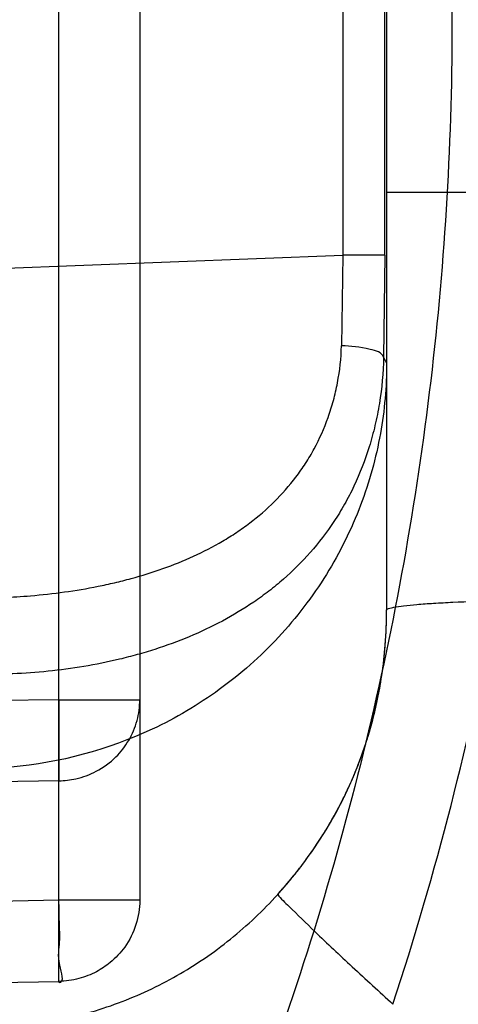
# Model space of a CAD drawing. Header units: millimetres. Extents: x 0 to 297, y 0 to 210.
# Tile 88 of 455: x 146.0744 to 146.1117, y 93.1149 to 93.1987. Entities that reach past the tile are written whole.
import ezdxf

# ---------------------------------------------------------------- set-up
doc = ezdxf.new("R2010")
doc.units = ezdxf.units.MM
doc.header["$LTSCALE"] = 16.335
doc.layers.get('0').update_dxf_attribs({"linetype": 'CONTINUOUS'})
for name, color, linetype in [('01_GLOBAL', 7, 'CONTINUOUS'), ('INTFCLR_1', 7, 'CONTINUOUS'), ('INTFCLR_144815', 7, 'CONTINUOUS')]:
    doc.layers.add(name, color=color, linetype=linetype)

msp = doc.modelspace()

# ---------------------------------------------------------------- linework, layer by layer
at = {"color": 7, "linetype": 'Continuous'}
msp.add_circle((146.8548034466, 92.13446435), 2.66, dxfattribs=at)
at = {"color": 9, "linetype": 'Continuous'}
msp.add_arc((146.8548034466, 92.13446435), 2.6259090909, 92.9674534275, 177.0325465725, dxfattribs=at)
at = {"layer": '01_GLOBAL', "color": 7, "linetype": 'Continuous'}
msp.add_circle((146.8548034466, 92.13446435), 2.695, dxfattribs=at)
at = {"layer": 'INTFCLR_1', "color": 9, "linetype": 'Continuous'}
for p, q in [((146.0777299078, 93.11688636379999), (146.0777299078, 93.2804337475)), ((146.0846077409, 93.27354114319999), (146.0846077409, 93.1237789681)), ((146.1056077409, 93.24886356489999), (146.1056077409, 93.1484565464)), ((146.1018946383, 93.21867138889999), (146.1018946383, 93.1786487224)), ((146.1054477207, 93.1786487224), (146.1054477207, 93.21867138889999)), ((146.119119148, 93.18397084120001), (146.1056077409, 93.18397084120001)), ((145.8396077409, 93.1685408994), (146.1018946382, 93.1786487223)), ((146.1018946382, 93.1786487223), (146.1017662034, 93.17092569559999)), ((146.1054477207, 93.1786487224), (146.1018946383, 93.1786487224)), ((146.1054477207, 93.1786487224), (146.1053490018, 93.1699622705)), ((146.1053490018, 93.1699622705), (146.1056077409, 93.16944374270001)), ((146.0777299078, 93.1408301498), (146.0015889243, 93.13971494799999)), ((146.0777299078, 93.1408301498), (146.0846077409, 93.1408301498)), ((146.0777299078, 93.1408301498), (146.0777299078, 93.13393754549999)), ((146.0777299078, 93.13393754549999), (146.0165597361, 93.1330416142)), ((146.0777299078, 93.1237789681), (145.8396077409, 93.1188255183)), ((146.0846077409, 93.1237789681), (146.0777299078, 93.1237789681)), ((145.8396077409, 93.111932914), (146.0777299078, 93.11688636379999)), ((146.0777299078, 93.11688636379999), (146.0777533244, 93.1167804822))]:
    msp.add_line(p, q, dxfattribs=at)
at = {"layer": 'INTFCLR_1', "color": 6, "linetype": 'Continuous'}
for centre, radius, start, end in [((145.8396077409, 93.1986600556), 0.4224162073, 270, 90.00000002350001), ((145.8396077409, 93.1986600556), 0.4014439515, 270, 90.00000002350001), ((145.8507294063, 93.198655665), 0.2687909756, 341.8516144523, 356.8675753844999)]:
    msp.add_arc(centre, radius, start, end, dxfattribs=at)
at = {"layer": 'INTFCLR_1', "color": 7, "linetype": 'Continuous'}
msp.add_arc((146.0688300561, 93.14920225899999), 0.0371244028, 317.8255228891, 324.7005489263, dxfattribs=at)
at = {"layer": 'INTFCLR_1', "color": 9, "linetype": 'Continuous'}
for points, knots in [([(146.215167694, 93.0680384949), (146.2159987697, 93.07029993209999), (146.2176274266, 93.0748663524), (146.2207305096, 93.084126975), (146.2257654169, 93.1007494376), (146.2304341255, 93.1202594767), (146.2335169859, 93.13769641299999), (146.2348129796, 93.1466000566), (146.2354818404, 93.1517497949), (146.2370256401, 93.16467837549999), (146.2386297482, 93.1867692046), (146.2383725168, 93.212832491), (146.2371603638, 93.2297226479), (146.2363978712, 93.2375215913), (146.2358364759, 93.2427086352), (146.2341019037, 93.2567084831), (146.2301634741, 93.2791261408), (146.2244881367, 93.30101280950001), (146.2204287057, 93.31400309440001), (146.2189019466, 93.31864957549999), (146.2165792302, 93.3254940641), (146.2113391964, 93.3398035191), (146.2022901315, 93.3608053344), (146.191984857, 93.380646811), (146.1848007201, 93.39285936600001), (146.1814430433, 93.3982956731), (146.1792124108, 93.4018392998), (146.1731796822, 93.4111590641), (146.1630706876, 93.42546256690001), (146.1490288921, 93.442875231), (146.1371354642, 93.4559273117), (146.1288272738, 93.4642701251), (146.1242335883, 93.46868729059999), (146.1178598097, 93.4746444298), (146.1089384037, 93.48244457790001), (146.0992814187, 93.490013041), (146.0931582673, 93.494367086), (146.0901748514, 93.4963694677), (146.0877179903, 93.49794690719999), (146.0855301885, 93.49926345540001), (146.0836031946, 93.5002744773), (146.0825200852, 93.5007774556), (146.0816575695, 93.5010850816), (146.0810609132, 93.5012243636), (146.0805598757, 93.5011486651), (146.0804622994, 93.5006771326), (146.0807027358, 93.50015593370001), (146.0811202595, 93.4994336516), (146.0817948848, 93.49852445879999), (146.0826939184, 93.49741591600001), (146.0838249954, 93.49611574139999), (146.0851758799, 93.49462323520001), (146.086740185, 93.4929401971), (146.0892045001, 93.49033123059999), (146.0927127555, 93.48666395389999), (146.0992604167, 93.4797932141), (146.106411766, 93.4720849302), (146.1129263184, 93.46471757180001), (146.1169531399, 93.46003278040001), (146.123428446, 93.45234220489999), (146.1333417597, 93.4398792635), (146.1463378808, 93.4217470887), (146.155744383, 93.4069446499), (146.1619029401, 93.39640827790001), (146.1660815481, 93.3889976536), (146.1732904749, 93.37547105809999), (146.1829180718, 93.3550446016), (146.189559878, 93.3380143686), (146.192649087, 93.32918458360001)], [0, 0, 0, 0, 0.0103790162, 0.0208837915, 0.0420711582, 0.08518389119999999, 0.1071959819, 0.1183353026, 0.1239410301, 0.1295663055, 0.1744258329, 0.2192337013, 0.2417180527, 0.2473539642, 0.2529903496, 0.2641931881, 0.3081223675, 0.3509244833, 0.3614867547, 0.3667496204, 0.3719934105, 0.3926231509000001, 0.4323812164, 0.470412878, 0.488854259, 0.4934078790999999, 0.4979383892, 0.5068921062, 0.5412323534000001, 0.5733304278, 0.6031976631, 0.6172528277, 0.6240454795, 0.630650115, 0.6548352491, 0.6750685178, 0.6834752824, 0.6871962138, 0.6905460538, 0.6960524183, 0.6981915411, 0.6999110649, 0.7012078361, 0.7020914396, 0.7026255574, 0.7031007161, 0.7038824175, 0.7050749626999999, 0.7066970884, 0.7087489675, 0.7112252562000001, 0.7141187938, 0.7174211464, 0.7211233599, 0.729578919, 0.7392839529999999, 0.762009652, 0.7748693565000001, 0.7816473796, 0.7886214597, 0.8181786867, 0.8502212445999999, 0.8846823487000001, 0.8936821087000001, 0.9027944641, 0.9213301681, 0.9597016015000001, 1, 1, 1, 1]), ([(146.0853256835, 93.499660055), (146.0858354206, 93.4996599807), (146.0884302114, 93.4986334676), (146.0914097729, 93.4968909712), (146.094679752, 93.4948336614), (146.0977098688, 93.49283666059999), (146.1039326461, 93.48849801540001), (146.1137472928, 93.480960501), (146.1228234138, 93.4731897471), (146.1293077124, 93.46725580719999), (146.1339781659, 93.4628589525), (146.1424222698, 93.4545584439), (146.1545124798, 93.44157339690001), (146.1687911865, 93.4242477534), (146.1790766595, 93.4100095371), (146.1852148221, 93.40073185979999), (146.1874832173, 93.3972061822), (146.1908964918, 93.39179944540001), (146.1981971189, 93.3796580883), (146.2086731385, 93.35992835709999), (146.2178781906, 93.33903250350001), (146.2232089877, 93.324793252), (146.2255710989, 93.3179846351), (146.227123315, 93.3133638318), (146.2312489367, 93.3004502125), (146.2370185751, 93.278689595), (146.2410247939, 93.25638849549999), (146.242788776, 93.24246310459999), (146.2433595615, 93.23730480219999), (146.2441347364, 93.2295497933), (146.2453671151, 93.2127547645), (146.2456287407, 93.1868337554), (146.2439975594, 93.1648659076), (146.2424282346, 93.15201139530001), (146.2417481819, 93.14689013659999), (146.2404303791, 93.13803495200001), (146.2372949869, 93.12068960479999), (146.2325471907, 93.1012858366), (146.2274296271, 93.0847602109), (146.2242749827, 93.0755513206), (146.2226192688, 93.07101037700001), (146.2217743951, 93.068761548)], [0, 0, 0, 0, 0.0031306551, 0.0166311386, 0.0214593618, 0.0268204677, 0.03892666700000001, 0.0680356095, 0.1027865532, 0.1122690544, 0.1220182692, 0.1421808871, 0.1849821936, 0.2309157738, 0.2799873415, 0.2927705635, 0.2992370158, 0.3057352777, 0.3320402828, 0.3862318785, 0.4428084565, 0.4721382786, 0.4795908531, 0.487069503, 0.5020757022, 0.562848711, 0.6251729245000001, 0.641061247, 0.6490543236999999, 0.6570463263, 0.6889269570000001, 0.7524525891, 0.8160592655, 0.8240370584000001, 0.8319876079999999, 0.8477879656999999, 0.8790177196, 0.9402188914, 0.9703170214, 0.9852457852, 1, 1, 1, 1]), ([(146.192649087, 93.32918458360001), (146.1958606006, 93.3200052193), (146.2016925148, 93.30114236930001), (146.207244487, 93.2768969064), (146.2099856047, 93.26070402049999), (146.2110878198, 93.253064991), (146.2117778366, 93.24792487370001), (146.2134659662, 93.2337653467), (146.2150886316, 93.21041586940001), (146.2148602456, 93.18698353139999), (146.2140091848, 93.1726580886), (146.2136200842, 93.1674304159), (146.2129629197, 93.1596501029), (146.2111506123, 93.1430830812), (146.206931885, 93.118104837), (146.2017743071, 93.0973624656), (146.19827327, 93.0854582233), (146.1968531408, 93.0807900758), (146.1942959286, 93.07278256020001), (146.1888936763, 93.05732598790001), (146.1802622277, 93.0362568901), (146.171382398, 93.0181655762), (146.1656550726, 93.0076059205), (146.1635773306, 93.00388144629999), (146.1604900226, 92.99844783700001), (146.1538400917, 92.9872487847), (146.1432874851, 92.97113303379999), (146.130351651, 92.95354161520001), (146.1210235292, 92.9420657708), (146.1156460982, 92.9357669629), (146.113618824, 92.9334160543), (146.1101975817, 92.92950581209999), (146.1038773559, 92.92246982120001), (146.096999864, 92.91514089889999), (146.0907938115, 92.90865212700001), (146.0870749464, 92.9047487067), (146.0841227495, 92.9015614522), (146.082218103, 92.8993550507), (146.0811689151, 92.8979602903), (146.0807337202, 92.8972201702), (146.0804699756, 92.8966891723), (146.0805812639, 92.89599818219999), (146.0820539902, 92.89629864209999), (146.0836740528, 92.8970751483), (146.0866075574, 92.8986610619), (146.0894057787, 92.90044352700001), (146.0917034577, 92.9019746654), (146.0931778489, 92.9029884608), (146.0956556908, 92.90472264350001), (146.0996186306, 92.9076240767), (146.1051563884, 92.9119288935), (146.1134349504, 92.91874134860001), (146.1208444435, 92.9253865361), (146.1273278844, 92.93160424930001), (146.1319747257, 92.9361902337), (146.1403493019, 92.9448249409), (146.1522854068, 92.9582898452), (146.1663008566, 92.97619255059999), (146.1763364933, 92.9908585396), (146.1823017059, 93.0003968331), (146.1845040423, 93.0040206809), (146.1878179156, 93.0095809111), (146.1948947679, 93.0220655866), (146.2049952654, 93.04233046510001), (146.2119439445, 93.05926636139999), (146.2151676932, 93.0680384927)], [0, 0, 0, 0, 0.0419354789, 0.08505031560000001, 0.1071497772, 0.1127379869, 0.1183317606, 0.1295131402, 0.1742263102, 0.2191466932, 0.230445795, 0.2361065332, 0.241751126, 0.2641147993, 0.3079545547, 0.3508736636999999, 0.3561840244, 0.3614616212, 0.3719139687, 0.3924297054, 0.4320526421, 0.4700131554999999, 0.4792642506, 0.483852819, 0.4884035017, 0.5062126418, 0.5400088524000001, 0.5714206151, 0.6003317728, 0.6037560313, 0.6071340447, 0.6137178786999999, 0.6261602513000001, 0.6479155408, 0.6570536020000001, 0.6648783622, 0.6711643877, 0.6757843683, 0.6774462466, 0.6786751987, 0.6794900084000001, 0.6799813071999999, 0.6813020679, 0.6842478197, 0.6888651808, 0.6950795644, 0.6987591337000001, 0.70073729, 0.7027989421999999, 0.7117993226, 0.7219139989, 0.7330405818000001, 0.7580265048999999, 0.7648041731, 0.7717766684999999, 0.7861782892, 0.816667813, 0.8493175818, 0.8841610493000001, 0.8932352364, 0.8978283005, 0.9024468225, 0.9211469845, 0.9596997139, 1, 1, 1, 1]), ([(146.0853256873, 92.8976600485), (146.0851880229, 92.8976600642), (146.0848509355, 92.89772652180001), (146.0848682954, 92.8983324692), (146.0852289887, 92.8989558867), (146.0858526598, 92.899882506), (146.0868032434, 92.90103576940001), (146.0886356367, 92.90311300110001), (146.090803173, 92.90538433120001), (146.093215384, 92.9078699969), (146.0959839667, 92.9106977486), (146.1017014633, 92.91652160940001), (146.1087122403, 92.9238050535), (146.1151564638, 92.93080113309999), (146.1186445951, 92.93468953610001), (146.1207113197, 92.9370272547), (146.1261908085, 92.9432880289), (146.1356953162, 92.9546953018), (146.1488811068, 92.97219203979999), (146.1596415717, 92.9882291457), (146.1664241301, 92.999377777), (146.1695721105, 93.0047856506), (146.1716900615, 93.0084914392), (146.1775256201, 93.01899357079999), (146.1865751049, 93.0369892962), (146.1953782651, 93.05796449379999), (146.2008882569, 93.0733547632), (146.2034958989, 93.0813264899), (146.2049438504, 93.08597324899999), (146.2085119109, 93.097817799), (146.2137695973, 93.1184592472), (146.2180725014, 93.14332988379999), (146.2199207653, 93.15982562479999), (146.2205908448, 93.1675712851), (146.2209875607, 93.1727752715), (146.221855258, 93.18703529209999), (146.2220882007, 93.21036457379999), (146.2204334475, 93.233609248), (146.2187124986, 93.2477025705), (146.218008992, 93.25281923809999), (146.2168850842, 93.2604243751), (146.2140893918, 93.276548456), (146.2084266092, 93.3006892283), (146.202482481, 93.319456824), (146.1992099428, 93.3285886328)], [0, 0, 0, 0, 0.0008731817, 0.001718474, 0.0032338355, 0.0055641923, 0.008732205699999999, 0.0127298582, 0.0231213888, 0.0286463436, 0.0346993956, 0.04822263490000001, 0.0804125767, 0.0988155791, 0.1085508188, 0.1135449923, 0.1186070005, 0.1613231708, 0.2076862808, 0.2575123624, 0.2837454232, 0.2904461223, 0.2972015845, 0.3108183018, 0.3666504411, 0.4248609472, 0.4549769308, 0.4703146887, 0.4780576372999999, 0.4858477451, 0.5487776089, 0.6130123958, 0.6457680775, 0.6540347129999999, 0.6623246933, 0.6788711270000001, 0.74464742, 0.8101273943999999, 0.8265053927, 0.8346996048, 0.8428861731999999, 0.8752668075, 0.9384714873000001, 1, 1, 1, 1]), ([(146.0729828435, 93.1495325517), (146.0737628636, 93.1495625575), (146.0755056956, 93.1496695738), (146.0782015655, 93.14996869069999), (146.0805822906, 93.1503666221), (146.0824672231, 93.1507761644), (146.0843215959, 93.1512400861), (146.0865812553, 93.1519475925), (146.0891955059, 93.15298887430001), (146.0912624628, 93.15406563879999), (146.0928383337, 93.1550429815), (146.0943408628, 93.156120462), (146.0961023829, 93.15763043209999), (146.0976343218, 93.15939052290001), (146.0987324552, 93.1609233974), (146.0997098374, 93.1625889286), (146.1005109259, 93.1643830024), (146.1011029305, 93.166286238), (146.1015693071, 93.16830496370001), (146.1017381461, 93.1698727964), (146.1017662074, 93.17092569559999)], [0, 0, 0, 0, 0.0588632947, 0.1316202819, 0.20444494, 0.2407594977, 0.2770543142, 0.3485619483, 0.4191377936, 0.4889827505, 0.5239819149, 0.5588933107, 0.6283399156, 0.6983887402, 0.7342656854, 0.7704052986, 0.8438660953, 0.8817673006, 0.9205747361, 1, 1, 1, 1]), ([(146.1053490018, 93.1699622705), (146.1052218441, 93.17038690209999), (146.1036905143, 93.1707669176), (146.1025823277, 93.1709132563), (146.1017662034, 93.17092569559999)], [0, 0, 0, 0, 0.3519400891, 1, 1, 1, 1]), ([(146.1053490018, 93.1699622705), (146.105317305, 93.16864687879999), (146.1051411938, 93.1666907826), (146.104642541, 93.1641592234), (146.1039973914, 93.1617845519), (146.1031267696, 93.15953673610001), (146.1020437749, 93.1574483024), (146.1008640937, 93.15552066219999), (146.0991856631, 93.1533303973), (146.0972551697, 93.1514159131), (146.0956052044, 93.1500592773), (146.0938994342, 93.14882525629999), (146.0916609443, 93.14747690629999), (146.0888328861, 93.14614849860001), (146.0863889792, 93.1452551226), (146.0843939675, 93.1446591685), (146.0823848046, 93.1441422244), (146.0798598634, 93.1436320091), (146.076826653, 93.1432228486), (146.0738279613, 93.1430099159), (146.0713653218, 93.14300754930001), (146.0694458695, 93.143125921), (146.0685064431, 93.14322948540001), (146.0680442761, 93.1432977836)], [0, 0, 0, 0, 0.0760081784, 0.112994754, 0.1489536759, 0.2180649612, 0.2516913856, 0.2847564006, 0.3485201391, 0.4105479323, 0.4413564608, 0.4718487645, 0.532102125, 0.5919912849, 0.6520804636, 0.6822271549, 0.7122439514, 0.7718989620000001, 0.8309101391, 0.8889336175, 0.9454439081, 0.9730120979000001, 1, 1, 1, 1]), ([(146.1056077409, 93.16944374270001), (146.1056077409, 93.16744468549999), (146.1052430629, 93.16332916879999), (146.1035544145, 93.15722794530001), (146.1006416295, 93.1513350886), (146.0965684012, 93.1460037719), (146.0915258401, 93.1415458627), (146.0840935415, 93.1371526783), (146.0777892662, 93.1354625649), (146.0736581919, 93.1351066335)], [0, 0, 0, 0, 0.1167127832, 0.2397553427, 0.3675648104, 0.4981092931, 0.6290382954, 0.7579181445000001, 1, 1, 1, 1]), ([(146.1056077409, 93.1484565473), (146.1056077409, 93.1485218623), (146.105886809, 93.1486317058), (146.1063180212, 93.1487269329), (146.1071593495, 93.148846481), (146.108266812, 93.14895114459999), (146.109673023, 93.1490495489), (146.1119248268, 93.14916418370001), (146.1137076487, 93.14921755), (146.1149396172, 93.14924352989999)], [0, 0, 0, 0, 0.0208152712, 0.0728220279, 0.159832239, 0.2807141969, 0.4319609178, 0.6072959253, 1, 1, 1, 1]), ([(146.0777299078, 93.13393754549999), (146.0782116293, 93.1339458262), (146.0793131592, 93.1340772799), (146.0810124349, 93.1347015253), (146.0825683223, 93.13584071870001), (146.0837430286, 93.1373502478), (146.0844479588, 93.13902577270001), (146.0846077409, 93.14023693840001), (146.0846077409, 93.1408301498)], [0, 0, 0, 0, 0.1343419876, 0.3069396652, 0.4990899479, 0.6639012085, 0.8345902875, 1, 1, 1, 1]), ([(146.0775081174, 93.1135543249), (146.0793017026, 93.11390953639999), (146.082841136, 93.11491288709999), (146.0878413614, 93.1172519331), (146.0924174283, 93.12036767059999), (146.0951064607, 93.1229088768), (146.0963432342, 93.12427715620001)], [0, 0, 0, 0, 0.2490434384, 0.4985367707, 0.7487806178, 1, 1, 1, 1]), ([(146.0963432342, 93.12427715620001), (146.0966162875, 93.1239065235), (146.0977086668, 93.12287602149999), (146.0997944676, 93.12080697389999), (146.1027691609, 93.11804447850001), (146.1049893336, 93.11599262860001), (146.1061488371, 93.1149329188)], [0, 0, 0, 0, 0.101938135, 0.3303588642, 0.6521703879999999, 1, 1, 1, 1]), ([(146.0777533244, 93.1167804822), (146.0782486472, 93.11679078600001), (146.0775149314, 93.11873769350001), (146.0778611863, 93.1200714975), (146.0777434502, 93.1220076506), (146.0777427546, 93.12316120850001), (146.0777299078, 93.1237789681)], [0, 0, 0, 0, 0.2123379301, 0.4958802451, 0.7351751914, 1, 1, 1, 1]), ([(146.0846077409, 93.1237789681), (146.0846077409, 93.1230807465), (146.0843868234, 93.1216619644), (146.0834672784, 93.1198382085), (146.0822344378, 93.11852344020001), (146.0808884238, 93.11762817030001), (146.0794084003, 93.1170495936), (146.0783002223, 93.1168961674), (146.0777299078, 93.11688636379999)], [0, 0, 0, 0, 0.1947112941, 0.3930235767, 0.5605489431, 0.691592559, 0.8409343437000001, 1, 1, 1, 1])]:
    msp.add_open_spline(points, degree=3, knots=knots, dxfattribs=at)
at = {"layer": 'INTFCLR_1', "color": 6, "linetype": 'Continuous'}
msp.add_open_spline([(145.8396077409, 93.45947231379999), (145.8448083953, 93.4596857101), (145.8552252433, 93.4598003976), (145.8708287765, 93.45903859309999), (145.8863869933, 93.45733971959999), (145.9018926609, 93.4546973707), (145.9172546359, 93.4511115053), (145.9321403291, 93.44667133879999), (145.9466984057, 93.44137698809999), (145.9609232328, 93.43523324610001), (145.9749848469, 93.428124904), (145.9885894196, 93.4201818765), (146.0016818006, 93.411438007), (146.014218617, 93.4019253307), (146.0261538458, 93.39167920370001), (146.0374487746, 93.38073447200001), (146.0480597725, 93.3691354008), (146.0579508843, 93.35692175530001), (146.0670808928, 93.3441478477), (146.0754235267, 93.330855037), (146.0829524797, 93.3170860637), (146.0896391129, 93.3028937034), (146.0954570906, 93.2883381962), (146.1003896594, 93.27346713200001), (146.104422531, 93.2583263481), (146.1075415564, 93.24296784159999), (146.109734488, 93.2274500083), (146.1109929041, 93.2118355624), (146.1113133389, 93.1961898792), (146.110697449, 93.1805682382), (146.1091501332, 93.1650221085), (146.1066772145, 93.14959788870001), (146.1032874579, 93.1343489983), (146.0989925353, 93.11932904), (146.0938089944, 93.1045959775), (146.0877578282, 93.09020764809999), (146.0808640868, 93.0762176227), (146.0731513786, 93.0626691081), (146.0646508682, 93.0496148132), (146.0553942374, 93.03709997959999), (146.0454166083, 93.02516727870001), (146.0347444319, 93.01384756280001), (146.0234240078, 93.00319068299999), (146.0114894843, 92.9932263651), (145.9989896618, 92.9839941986), (145.985966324, 92.9755254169), (145.9724717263, 92.9678514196), (145.9585675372, 92.9610037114), (145.9445877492, 92.95512209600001), (145.9309740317, 92.9502947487), (145.9183319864, 92.9465585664), (145.9068866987, 92.94376529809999), (145.8966921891, 92.9417281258), (145.8870094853, 92.9401674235), (145.877001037, 92.9389286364), (145.8658733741, 92.93800534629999), (145.8532656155, 92.93753089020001), (145.8443587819, 92.93765285), (145.8396077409, 92.9378477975)], degree=3, knots=[0, 0, 0, 0, 0.0185657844, 0.0371317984, 0.05569073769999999, 0.0743563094, 0.09320240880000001, 0.1119235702, 0.129729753, 0.1484268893, 0.1671582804, 0.1858963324, 0.2045840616, 0.2232805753, 0.241995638, 0.2606572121, 0.2793460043, 0.298034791, 0.3166822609, 0.3353170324, 0.3539796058, 0.3726237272, 0.3912431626, 0.4098577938, 0.4284754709, 0.4470981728, 0.4657246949, 0.4843423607, 0.5029403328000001, 0.5215094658, 0.5400731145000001, 0.5586325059, 0.5771954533, 0.5957587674, 0.6143211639, 0.6328711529, 0.651401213, 0.6699184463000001, 0.6884460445, 0.7069331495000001, 0.7254085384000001, 0.7438945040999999, 0.7623917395, 0.7808314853, 0.7993176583, 0.8177869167, 0.8362093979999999, 0.8546575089, 0.8730374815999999, 0.8902753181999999, 0.9061521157, 0.9200376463, 0.9322836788, 0.9432240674, 0.9550134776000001, 0.9682465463, 0.9830392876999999, 1, 1, 1, 1], dxfattribs=at)
at = {"layer": 'INTFCLR_1', "color": 7, "linetype": 'Continuous'}
for points, knots in [([(146.0963432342, 93.12427715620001), (146.0967128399, 93.12468606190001), (146.0974360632, 93.12552117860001), (146.0988045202, 93.1272494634), (146.1003630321, 93.12951811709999), (146.1017011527, 93.13192041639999), (146.1026321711, 93.1339143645), (146.1034701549, 93.135958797), (146.1043324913, 93.1385844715), (146.1050686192, 93.14181761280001), (146.1054358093, 93.14456222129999), (146.105583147, 93.1467808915), (146.1056077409, 93.14789781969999), (146.1056077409, 93.1484565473)], [0, 0, 0, 0, 0.062408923, 0.1250374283, 0.2495367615, 0.3735826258, 0.4358955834, 0.4986166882, 0.6236722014, 0.7482993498, 0.8735559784, 0.9367378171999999, 1, 1, 1, 1]), ([(146.0991289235, 93.1277499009), (146.099430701, 93.1281764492), (146.1000812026, 93.1291400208), (146.1010821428, 93.1307926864), (146.1019470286, 93.13243765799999), (146.102662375, 93.13399256), (146.1032299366, 93.1353717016), (146.1037903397, 93.13692949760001), (146.1043285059, 93.13869687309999), (146.1048216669, 93.1407066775), (146.1052385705, 93.1429973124), (146.1055354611, 93.1456107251), (146.1056077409, 93.1474693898), (146.1056077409, 93.1484565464)], [0, 0, 0, 0, 0.0711066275, 0.1581554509, 0.2628195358, 0.3238155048, 0.3910280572, 0.4657112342, 0.5490293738, 0.6423346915, 0.7471795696, 0.8656603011, 1, 1, 1, 1])]:
    msp.add_open_spline(points, degree=3, knots=knots, dxfattribs=at)
at = {"layer": 'INTFCLR_144815', "color": 6, "linetype": 'Continuous'}
for radius in [0.4466793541, 0.4256665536]:
    msp.add_circle((145.8396077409, 93.1986600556), radius, dxfattribs=at)
for radius, start, end in [(0.6157754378, 313.9937911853, 154.5150993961), (0.5947754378, 312.9543589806, 154.5144414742), (0.5751005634, 282.2440355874, 71.2863570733), (0.4627266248, 45.0000000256, 314.9999999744), (0.4618985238, 44.999999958, 315.000000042), (0.461229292, 44.99999997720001, 315.0000000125), (0.4472794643, 47.86578076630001, 312.1342192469), (0.4408857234, 45.72777364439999, 314.2722263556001), (0.4268887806, 45.6663486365, 314.3336513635)]:
    msp.add_arc((145.8396077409, 93.1986600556), radius, start, end, dxfattribs=at)
at = {"layer": 'INTFCLR_144815', "color": 9, "linetype": 'Continuous'}
for centre, radius, start, end in [((145.8396077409, 93.1986600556), 0.4820383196, 52.2436298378, 307.7563701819), ((145.8396077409, 93.1986600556), 0.5712784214, 292.4997540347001, 54.0964566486), ((145.8396077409, 93.1986600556), 0.4540564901, 52.5411294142, 307.4588705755), ((145.8396077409, 93.1986600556), 0.44073522, 45.7280221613, 314.2719778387), ((145.8396077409, 93.1986600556), 0.4337362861, 45.73034182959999, 314.2696581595), ((145.8396102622, 93.1986612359), 0.5153523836, 292.4997540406, 54.09645665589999)]:
    msp.add_arc(centre, radius, start, end, dxfattribs=at)

doc.saveas('drawing.dxf')
